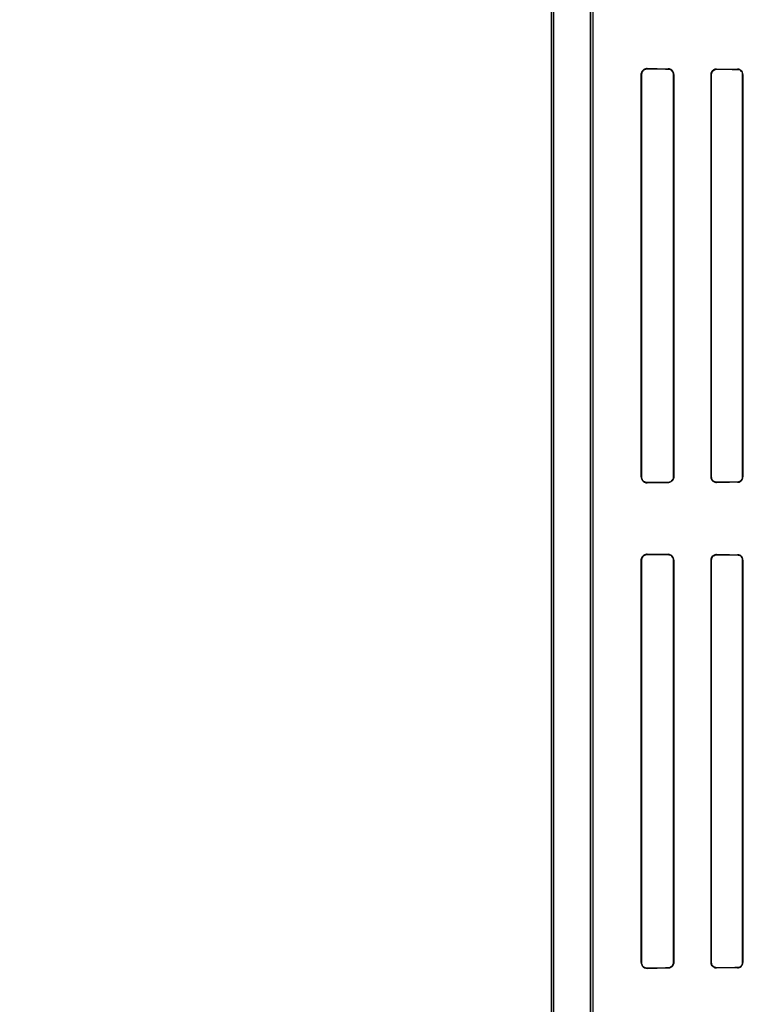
# Model space of a CAD drawing. Header units: millimetres. Extents: x 0 to 297, y 0 to 210.
# Tile 324 of 438: x 240.025 to 240.345, y 157.459 to 157.885. Entities that reach past the tile are written whole.
import ezdxf

# ---------------------------------------------------------------- set-up
doc = ezdxf.new("R2010")
doc.units = ezdxf.units.MM
doc.header["$LTSCALE"] = 16.335
doc.layers.get('0').update_dxf_attribs({"linetype": 'CONTINUOUS'})
for name, color, linetype in [('AXES_REF', 7, 'CONTINUOUS'), ('INTFCLR_1', 7, 'CONTINUOUS'), ('INTFCLR_72935', 7, 'CONTINUOUS')]:
    doc.layers.add(name, color=color, linetype=linetype)

msp = doc.modelspace()

# ---------------------------------------------------------------- linework, layer by layer
at = {"color": 7, "linetype": 'Continuous'}
for radius in [5.8175, 5.817, 5.77975]:
    msp.add_circle((241.49791, 154.83398), radius, dxfattribs=at)
msp.add_arc((241.49791, 154.83398), 5.76, 278.277129, 261.722871, dxfattribs=at)
at = {"layer": 'AXES_REF', "color": 9, "linetype": 'Continuous'}
msp.add_circle((241.49791, 154.83398), 3.55715, dxfattribs=at)
at = {"layer": 'AXES_REF', "color": 7, "linetype": 'Continuous'}
msp.add_arc((241.49791, 154.83398), 5.892, 113.082666, 66.917334, dxfattribs=at)
at = {"layer": 'AXES_REF', "color": 9, "linetype": 'Continuous'}
msp.add_arc((241.49791, 154.83398), 5.30671, 94.41181, 85.58819, dxfattribs=at)
at = {"layer": 'INTFCLR_1', "color": 6, "linetype": 'Continuous'}
for p, q in [((240.25481, 156.93397), (240.25481, 158.53597)), ((240.25587, 156.93397), (240.25587, 158.53598)), ((240.27175, 157.97652), (240.27175, 157.25342)), ((240.27281, 157.25342), (240.27281, 157.97652)), ((240.29363, 157.86097), (240.29363, 157.68697)), ((240.29379, 157.86097), (240.29379, 157.68697)), ((240.30762, 157.68697), (240.30762, 157.86097)), ((240.30774, 157.68697), (240.30774, 157.86097)), ((240.32384, 157.86097), (240.32384, 157.68697)), ((240.32395, 157.86097), (240.32395, 157.68697)), ((240.33748, 157.68697), (240.33748, 157.86097)), ((240.33758, 157.68697), (240.33758, 157.86097)), ((240.29363, 157.65097), (240.29363, 157.47697)), ((240.29379, 157.65097), (240.29379, 157.47697)), ((240.30762, 157.47697), (240.30762, 157.65097)), ((240.30774, 157.47697), (240.30774, 157.65097)), ((240.32384, 157.65097), (240.32384, 157.47697)), ((240.32395, 157.65097), (240.32395, 157.47697)), ((240.33748, 157.47697), (240.33748, 157.65097)), ((240.33758, 157.47697), (240.33758, 157.65097))]:
    msp.add_line(p, q, dxfattribs=at)
at = {"layer": 'INTFCLR_1', "color": 7, "linetype": 'Continuous'}
for p, q in [((240.29624, 157.86341), (240.29551, 157.8633)), ((240.29551, 157.68464), (240.29624, 157.68453)), ((240.29624, 157.65341), (240.29551, 157.6533)), ((240.29551, 157.47464), (240.29624, 157.47453))]:
    msp.add_line(p, q, dxfattribs=at)
at = {"layer": 'INTFCLR_1', "color": 9, "linetype": 'Continuous'}
for p, q in [((240.29624, 157.86341), (240.29624, 157.86356)), ((240.30524, 157.86349), (240.30524, 157.86336)), ((240.32624, 157.86325), (240.32624, 157.86336)), ((240.33524, 157.86332), (240.33524, 157.86321)), ((240.29363, 157.86097), (240.29379, 157.86097)), ((240.30762, 157.86097), (240.30774, 157.86097)), ((240.32384, 157.86097), (240.32395, 157.86097)), ((240.33748, 157.86097), (240.33758, 157.86097)), ((240.29379, 157.68697), (240.29363, 157.68697)), ((240.29624, 157.68438), (240.29624, 157.68453)), ((240.30524, 157.68458), (240.30524, 157.68445)), ((240.30774, 157.68697), (240.30762, 157.68697)), ((240.32395, 157.68697), (240.32384, 157.68697)), ((240.32624, 157.68458), (240.32624, 157.68469)), ((240.33524, 157.68472), (240.33524, 157.68462)), ((240.33758, 157.68697), (240.33748, 157.68697)), ((240.29624, 157.65341), (240.29624, 157.65356)), ((240.30524, 157.65349), (240.30524, 157.65336)), ((240.32624, 157.65325), (240.32624, 157.65336)), ((240.33524, 157.65332), (240.33524, 157.65321)), ((240.29363, 157.65097), (240.29379, 157.65097)), ((240.30762, 157.65097), (240.30774, 157.65097)), ((240.32384, 157.65097), (240.32395, 157.65097)), ((240.33748, 157.65097), (240.33758, 157.65097)), ((240.29379, 157.47697), (240.29363, 157.47697)), ((240.29624, 157.47438), (240.29624, 157.47453)), ((240.30524, 157.47458), (240.30524, 157.47445)), ((240.30774, 157.47697), (240.30762, 157.47697)), ((240.32395, 157.47697), (240.32384, 157.47697)), ((240.32624, 157.47458), (240.32624, 157.47469)), ((240.33524, 157.47472), (240.33524, 157.47462)), ((240.33758, 157.47697), (240.33748, 157.47697))]:
    msp.add_line(p, q, dxfattribs=at)
at = {"layer": 'INTFCLR_1', "color": 7, "linetype": 'Continuous'}
for points in [[(240.32624, 157.86325), (240.32616, 157.86325), (240.32608, 157.86325), (240.326, 157.86324), (240.32591, 157.86323), (240.32583, 157.86322), (240.32574, 157.8632), (240.32566, 157.86318), (240.32559, 157.86316), (240.32551, 157.86314)], [(240.32551, 157.6848), (240.32559, 157.68478), (240.32566, 157.68476), (240.32574, 157.68474), (240.32582, 157.68472), (240.3259, 157.68471), (240.32599, 157.6847), (240.32607, 157.68469), (240.32616, 157.68469), (240.32624, 157.68469)], [(240.32624, 157.65325), (240.32616, 157.65325), (240.32608, 157.65325), (240.326, 157.65324), (240.32591, 157.65323), (240.32583, 157.65322), (240.32574, 157.6532), (240.32566, 157.65318), (240.32559, 157.65316), (240.32551, 157.65314)], [(240.32551, 157.4748), (240.32559, 157.47478), (240.32566, 157.47476), (240.32574, 157.47474), (240.32582, 157.47472), (240.3259, 157.47471), (240.32599, 157.4747), (240.32607, 157.47469), (240.32616, 157.47469), (240.32624, 157.47469)]]:
    msp.add_lwpolyline(points, dxfattribs=at)
at = {"layer": 'INTFCLR_1', "color": 6, "linetype": 'Continuous'}
for centre, major_axis, start_param, end_param in [((240.58574, 157.86397), (0.31293, 0), -2.752157, -2.682293), ((240.58574, 157.86397), (0.33093, 0), -2.635828, -2.582258), ((240.58574, 157.86397), (0.31293, 0), -2.548571, -2.498918), ((240.58574, 157.86397), (0.33093, 0), -2.472123, -2.429437), ((240.58574, 157.68397), (0.33093, 0), 2.582258, 2.635828), ((240.58574, 157.68397), (0.31293, 0), 2.682293, 2.752157), ((240.58574, 157.68397), (0.33093, 0), 2.429437, 2.472123), ((240.58574, 157.68397), (0.31293, 0), 2.498918, 2.548571), ((240.58574, 157.65397), (0.31293, 0), -2.752157, -2.682293), ((240.58574, 157.65397), (0.33093, 0), -2.635828, -2.582258), ((240.58574, 157.65397), (0.31293, 0), -2.548571, -2.498918), ((240.58574, 157.65397), (0.33093, 0), -2.472123, -2.429437), ((240.58574, 157.47397), (0.33093, 0), 2.582258, 2.635828), ((240.58574, 157.47397), (0.31293, 0), 2.682293, 2.752157), ((240.58574, 157.47397), (0.33093, 0), 2.429437, 2.472123), ((240.58574, 157.47397), (0.31293, 0), 2.498918, 2.548571)]:
    msp.add_ellipse(centre, major_axis=major_axis, ratio=0.003491, start_param=start_param, end_param=end_param, dxfattribs=at)
for points, knots in [([(240.29624, 157.86356), (240.29574, 157.86356), (240.29438, 157.86319), (240.29363, 157.86178), (240.29363, 157.86097)], [0, 0, 0, 0, 0.383558, 1, 1, 1, 1]), ([(240.30774, 157.86097), (240.30774, 157.86146), (240.30737, 157.86276), (240.30602, 157.86348), (240.30524, 157.86349)], [0, 0, 0, 0, 0.386747, 1, 1, 1, 1]), ([(240.30762, 157.86097), (240.30762, 157.86144), (240.30726, 157.86268), (240.30598, 157.86335), (240.30524, 157.86336)], [0, 0, 0, 0, 0.387786, 1, 1, 1, 1]), ([(240.32624, 157.86336), (240.32578, 157.86336), (240.32453, 157.86302), (240.32384, 157.86172), (240.32384, 157.86097)], [0, 0, 0, 0, 0.380109, 1, 1, 1, 1]), ([(240.33758, 157.86097), (240.33758, 157.86146), (240.3372, 157.86268), (240.33595, 157.86331), (240.33524, 157.86332)], [0, 0, 0, 0, 0.408903, 1, 1, 1, 1]), ([(240.33748, 157.86097), (240.33748, 157.86145), (240.3371, 157.86263), (240.3359, 157.86321), (240.33524, 157.86321)], [0, 0, 0, 0, 0.42371, 1, 1, 1, 1]), ([(240.29363, 157.68697), (240.29363, 157.68648), (240.294, 157.68513), (240.29541, 157.68438), (240.29624, 157.68438)], [0, 0, 0, 0, 0.37192, 1, 1, 1, 1]), ([(240.30524, 157.68458), (240.30571, 157.68459), (240.30694, 157.68494), (240.30762, 157.68623), (240.30762, 157.68697)], [0, 0, 0, 0, 0.38412, 1, 1, 1, 1]), ([(240.30774, 157.68697), (240.30774, 157.68648), (240.30737, 157.68518), (240.30602, 157.68446), (240.30524, 157.68445)], [0, 0, 0, 0, 0.386723, 1, 1, 1, 1]), ([(240.32384, 157.68697), (240.32384, 157.68649), (240.3242, 157.68525), (240.3255, 157.68458), (240.32624, 157.68458)], [0, 0, 0, 0, 0.389879, 1, 1, 1, 1]), ([(240.33524, 157.68472), (240.33571, 157.68473), (240.33688, 157.68509), (240.33748, 157.6863), (240.33748, 157.68697)], [0, 0, 0, 0, 0.411238, 1, 1, 1, 1]), ([(240.33524, 157.68462), (240.33575, 157.68463), (240.33697, 157.68503), (240.33758, 157.68629), (240.33758, 157.68697)], [0, 0, 0, 0, 0.425931, 1, 1, 1, 1]), ([(240.29624, 157.65356), (240.29574, 157.65356), (240.29438, 157.65319), (240.29363, 157.65178), (240.29363, 157.65097)], [0, 0, 0, 0, 0.383559, 1, 1, 1, 1]), ([(240.30774, 157.65097), (240.30774, 157.65146), (240.30737, 157.65276), (240.30602, 157.65348), (240.30524, 157.65349)], [0, 0, 0, 0, 0.386747, 1, 1, 1, 1]), ([(240.30762, 157.65097), (240.30762, 157.65144), (240.30726, 157.65268), (240.30598, 157.65335), (240.30524, 157.65336)], [0, 0, 0, 0, 0.387786, 1, 1, 1, 1]), ([(240.32624, 157.65336), (240.32578, 157.65336), (240.32453, 157.65302), (240.32384, 157.65172), (240.32384, 157.65097)], [0, 0, 0, 0, 0.380109, 1, 1, 1, 1]), ([(240.33758, 157.65097), (240.33758, 157.65146), (240.3372, 157.65268), (240.33595, 157.65331), (240.33524, 157.65332)], [0, 0, 0, 0, 0.408903, 1, 1, 1, 1]), ([(240.33748, 157.65097), (240.33748, 157.65145), (240.3371, 157.65263), (240.3359, 157.65321), (240.33524, 157.65321)], [0, 0, 0, 0, 0.42371, 1, 1, 1, 1]), ([(240.29363, 157.47697), (240.29363, 157.47648), (240.294, 157.47513), (240.29541, 157.47438), (240.29624, 157.47438)], [0, 0, 0, 0, 0.37192, 1, 1, 1, 1]), ([(240.30524, 157.47458), (240.30571, 157.47459), (240.30694, 157.47494), (240.30762, 157.47623), (240.30762, 157.47697)], [0, 0, 0, 0, 0.38412, 1, 1, 1, 1]), ([(240.30774, 157.47697), (240.30774, 157.47648), (240.30737, 157.47518), (240.30602, 157.47446), (240.30524, 157.47445)], [0, 0, 0, 0, 0.386723, 1, 1, 1, 1]), ([(240.32384, 157.47697), (240.32384, 157.47649), (240.3242, 157.47525), (240.3255, 157.47458), (240.32624, 157.47458)], [0, 0, 0, 0, 0.389879, 1, 1, 1, 1]), ([(240.33524, 157.47472), (240.33571, 157.47473), (240.33688, 157.47509), (240.33748, 157.4763), (240.33748, 157.47697)], [0, 0, 0, 0, 0.411238, 1, 1, 1, 1]), ([(240.33524, 157.47462), (240.33575, 157.47463), (240.33697, 157.47503), (240.33758, 157.47629), (240.33758, 157.47697)], [0, 0, 0, 0, 0.425931, 1, 1, 1, 1])]:
    msp.add_open_spline(points, degree=3, knots=knots, dxfattribs=at)
at = {"layer": 'INTFCLR_1', "color": 7, "linetype": 'Continuous'}
for points, knots in [([(240.29624, 157.86341), (240.29575, 157.86341), (240.29447, 157.86305), (240.29378, 157.86172), (240.29379, 157.86097)], [0, 0, 0, 0, 0.39538, 1, 1, 1, 1]), ([(240.29551, 157.8633), (240.29508, 157.86317), (240.29417, 157.86259), (240.29379, 157.86153), (240.29379, 157.86097)], [0, 0, 0, 0, 0.445547, 1, 1, 1, 1]), ([(240.32624, 157.86325), (240.32569, 157.86325), (240.32448, 157.86282), (240.32395, 157.86159), (240.32395, 157.86097)], [0, 0, 0, 0, 0.470755, 1, 1, 1, 1]), ([(240.29379, 157.68697), (240.29379, 157.68646), (240.29418, 157.68518), (240.2955, 157.68453), (240.29624, 157.68453)], [0, 0, 0, 0, 0.405329, 1, 1, 1, 1]), ([(240.32395, 157.68697), (240.32395, 157.68646), (240.32435, 157.68525), (240.32558, 157.6847), (240.32624, 157.68469)], [0, 0, 0, 0, 0.4352, 1, 1, 1, 1]), ([(240.29624, 157.65341), (240.29575, 157.65341), (240.29447, 157.65305), (240.29378, 157.65172), (240.29379, 157.65097)], [0, 0, 0, 0, 0.395381, 1, 1, 1, 1]), ([(240.32624, 157.65325), (240.32569, 157.65325), (240.32448, 157.65282), (240.32395, 157.65159), (240.32395, 157.65097)], [0, 0, 0, 0, 0.470755, 1, 1, 1, 1]), ([(240.29379, 157.47697), (240.29379, 157.47646), (240.29418, 157.47518), (240.2955, 157.47453), (240.29624, 157.47453)], [0, 0, 0, 0, 0.405329, 1, 1, 1, 1]), ([(240.32395, 157.47697), (240.32395, 157.47646), (240.32435, 157.47525), (240.32558, 157.4747), (240.32624, 157.47469)], [0, 0, 0, 0, 0.4352, 1, 1, 1, 1])]:
    msp.add_open_spline(points, degree=3, knots=knots, dxfattribs=at)
for points in [[(240.32551, 157.86314), (240.32502, 157.86297), (240.32429, 157.86269), (240.32429, 157.86217)], [(240.32395, 157.68697), (240.32395, 157.68644), (240.324, 157.68565), (240.3245, 157.68549)], [(240.32551, 157.65314), (240.32502, 157.65297), (240.32429, 157.65269), (240.32429, 157.65217)], [(240.32395, 157.47697), (240.32395, 157.47644), (240.324, 157.47565), (240.3245, 157.47549)]]:
    msp.add_open_spline(points, degree=3, dxfattribs=at)
at = {"layer": 'INTFCLR_72935', "color": 6, "linetype": 'Continuous'}
for p, q in [((240.25481, 158.53597), (240.25481, 156.93397)), ((240.25587, 156.93397), (240.25587, 158.53599)), ((240.27175, 157.25058), (240.27175, 157.97936)), ((240.27281, 157.25166), (240.27281, 157.97828)), ((240.29363, 157.68697), (240.29363, 157.86097)), ((240.29379, 157.68697), (240.29379, 157.86097)), ((240.30762, 157.86097), (240.30762, 157.68697)), ((240.30774, 157.86097), (240.30774, 157.68697)), ((240.32384, 157.68697), (240.32384, 157.86097)), ((240.32395, 157.68697), (240.32395, 157.86097)), ((240.33748, 157.86097), (240.33748, 157.68697)), ((240.33758, 157.86097), (240.33758, 157.68697)), ((240.29363, 157.47697), (240.29363, 157.65097)), ((240.29379, 157.47697), (240.29379, 157.65097)), ((240.30762, 157.65097), (240.30762, 157.47697)), ((240.30774, 157.65097), (240.30774, 157.47697)), ((240.32384, 157.47697), (240.32384, 157.65097)), ((240.32395, 157.47697), (240.32395, 157.65097)), ((240.33748, 157.65097), (240.33748, 157.47697)), ((240.33758, 157.65097), (240.33758, 157.47697))]:
    msp.add_line(p, q, dxfattribs=at)
at = {"layer": 'INTFCLR_72935', "color": 7, "linetype": 'Continuous'}
for p, q in [((240.29551, 157.8633), (240.29624, 157.86341)), ((240.29624, 157.68453), (240.29551, 157.68464)), ((240.29551, 157.6533), (240.29624, 157.65341)), ((240.29624, 157.47453), (240.29551, 157.47464))]:
    msp.add_line(p, q, dxfattribs=at)
at = {"layer": 'INTFCLR_72935', "color": 9, "linetype": 'Continuous'}
for p, q in [((240.29624, 157.86356), (240.29624, 157.86341)), ((240.30524, 157.86336), (240.30524, 157.86349)), ((240.32624, 157.86336), (240.32624, 157.86325)), ((240.33524, 157.86321), (240.33524, 157.86332)), ((240.29379, 157.86097), (240.29363, 157.86097)), ((240.30774, 157.86097), (240.30762, 157.86097)), ((240.32395, 157.86097), (240.32384, 157.86097)), ((240.33758, 157.86097), (240.33748, 157.86097)), ((240.29363, 157.68697), (240.29379, 157.68697)), ((240.29624, 157.68453), (240.29624, 157.68438)), ((240.30524, 157.68445), (240.30524, 157.68458)), ((240.30762, 157.68697), (240.30774, 157.68697)), ((240.32384, 157.68697), (240.32395, 157.68697)), ((240.32624, 157.68469), (240.32624, 157.68458)), ((240.33524, 157.68462), (240.33524, 157.68472)), ((240.33748, 157.68697), (240.33758, 157.68697)), ((240.29624, 157.65356), (240.29624, 157.65341)), ((240.30524, 157.65336), (240.30524, 157.65349)), ((240.32624, 157.65336), (240.32624, 157.65325)), ((240.33524, 157.65321), (240.33524, 157.65332)), ((240.29379, 157.65097), (240.29363, 157.65097)), ((240.30774, 157.65097), (240.30762, 157.65097)), ((240.32395, 157.65097), (240.32384, 157.65097)), ((240.33758, 157.65097), (240.33748, 157.65097)), ((240.29363, 157.47697), (240.29379, 157.47697)), ((240.29624, 157.47453), (240.29624, 157.47438)), ((240.30524, 157.47445), (240.30524, 157.47458)), ((240.30762, 157.47697), (240.30774, 157.47697)), ((240.32384, 157.47697), (240.32395, 157.47697)), ((240.32624, 157.47469), (240.32624, 157.47458)), ((240.33524, 157.47462), (240.33524, 157.47472)), ((240.33748, 157.47697), (240.33758, 157.47697))]:
    msp.add_line(p, q, dxfattribs=at)
at = {"layer": 'INTFCLR_72935', "color": 7, "linetype": 'Continuous'}
for points in [[(240.32624, 157.86336), (240.32615, 157.86336), (240.32606, 157.86335), (240.32597, 157.86335), (240.32589, 157.86333), (240.32581, 157.86332), (240.32573, 157.86331), (240.32565, 157.86329), (240.32557, 157.86327), (240.3255, 157.86324)], [(240.32551, 157.86314), (240.32559, 157.86316), (240.32566, 157.86318), (240.32574, 157.8632), (240.32582, 157.86322), (240.3259, 157.86323), (240.32599, 157.86324), (240.32607, 157.86325), (240.32616, 157.86325), (240.32624, 157.86325)], [(240.3255, 157.6847), (240.32557, 157.68467), (240.32565, 157.68465), (240.32573, 157.68463), (240.32581, 157.68462), (240.32589, 157.6846), (240.32597, 157.68459), (240.32606, 157.68459), (240.32615, 157.68458), (240.32624, 157.68458)], [(240.32624, 157.68469), (240.32616, 157.68469), (240.32608, 157.68469), (240.326, 157.6847), (240.32591, 157.68471), (240.32583, 157.68472), (240.32574, 157.68474), (240.32566, 157.68476), (240.32559, 157.68478), (240.32551, 157.6848)], [(240.32624, 157.65336), (240.32615, 157.65336), (240.32606, 157.65335), (240.32597, 157.65335), (240.32589, 157.65333), (240.32581, 157.65332), (240.32573, 157.65331), (240.32565, 157.65329), (240.32557, 157.65327), (240.3255, 157.65324)], [(240.32551, 157.65314), (240.32559, 157.65316), (240.32566, 157.65318), (240.32574, 157.6532), (240.32582, 157.65322), (240.3259, 157.65323), (240.32599, 157.65324), (240.32607, 157.65325), (240.32616, 157.65325), (240.32624, 157.65325)], [(240.3255, 157.4747), (240.32557, 157.47467), (240.32565, 157.47465), (240.32573, 157.47463), (240.32581, 157.47462), (240.32589, 157.4746), (240.32597, 157.47459), (240.32606, 157.47459), (240.32615, 157.47458), (240.32624, 157.47458)], [(240.32624, 157.47469), (240.32616, 157.47469), (240.32608, 157.47469), (240.326, 157.4747), (240.32591, 157.47471), (240.32583, 157.47472), (240.32574, 157.47474), (240.32566, 157.47476), (240.32559, 157.47478), (240.32551, 157.4748)]]:
    msp.add_lwpolyline(points, dxfattribs=at)
at = {"layer": 'INTFCLR_72935', "color": 6, "linetype": 'Continuous'}
for centre, major_axis, start_param, end_param in [((240.58574, 157.86397), (0.31293, 0), -2.752157, -2.682293), ((240.58574, 157.86397), (0.33093, 0), -2.635828, -2.582258), ((240.58574, 157.86397), (0.31293, 0), -2.548571, -2.498918), ((240.58574, 157.86397), (0.33093, 0), -2.472123, -2.429437), ((240.58574, 157.68397), (0.33093, 0), 2.582258, 2.635828), ((240.58574, 157.68397), (0.31293, 0), 2.682293, 2.752157), ((240.58574, 157.68397), (0.33093, 0), 2.429437, 2.472123), ((240.58574, 157.68397), (0.31293, 0), 2.498918, 2.548571), ((240.58574, 157.65397), (0.31293, 0), -2.752157, -2.682293), ((240.58574, 157.65397), (0.33093, 0), -2.635828, -2.582258), ((240.58574, 157.65397), (0.31293, 0), -2.548571, -2.498918), ((240.58574, 157.65397), (0.33093, 0), -2.472123, -2.429437), ((240.58574, 157.47397), (0.33093, 0), 2.582258, 2.635828), ((240.58574, 157.47397), (0.31293, 0), 2.682293, 2.752157), ((240.58574, 157.47397), (0.33093, 0), 2.429437, 2.472123), ((240.58574, 157.47397), (0.31293, 0), 2.498918, 2.548571)]:
    msp.add_ellipse(centre, major_axis=major_axis, ratio=0.003491, start_param=start_param, end_param=end_param, dxfattribs=at)
for points, knots in [([(240.29363, 157.86097), (240.29363, 157.86146), (240.294, 157.86281), (240.29541, 157.86356), (240.29624, 157.86356)], [0, 0, 0, 0, 0.371921, 1, 1, 1, 1]), ([(240.30774, 157.86097), (240.30774, 157.86146), (240.30737, 157.86276), (240.30602, 157.86348), (240.30524, 157.86349)], [0, 0, 0, 0, 0.386723, 1, 1, 1, 1]), ([(240.30524, 157.86336), (240.30571, 157.86335), (240.30694, 157.863), (240.30762, 157.86171), (240.30762, 157.86097)], [0, 0, 0, 0, 0.38412, 1, 1, 1, 1]), ([(240.33758, 157.86097), (240.33758, 157.86148), (240.33718, 157.86271), (240.33592, 157.86331), (240.33524, 157.86332)], [0, 0, 0, 0, 0.428557, 1, 1, 1, 1]), ([(240.33524, 157.86321), (240.33571, 157.86321), (240.33688, 157.86285), (240.33748, 157.86164), (240.33748, 157.86097)], [0, 0, 0, 0, 0.411212, 1, 1, 1, 1]), ([(240.29363, 157.68697), (240.29363, 157.68648), (240.29401, 157.68513), (240.29542, 157.68438), (240.29624, 157.68438)], [0, 0, 0, 0, 0.372723, 1, 1, 1, 1]), ([(240.30774, 157.68697), (240.30774, 157.68648), (240.30737, 157.68518), (240.30602, 157.68446), (240.30524, 157.68445)], [0, 0, 0, 0, 0.386748, 1, 1, 1, 1]), ([(240.30762, 157.68697), (240.30762, 157.68649), (240.30726, 157.68526), (240.30598, 157.68459), (240.30524, 157.68458)], [0, 0, 0, 0, 0.393321, 1, 1, 1, 1]), ([(240.33748, 157.68697), (240.33748, 157.68649), (240.3371, 157.68531), (240.3359, 157.68473), (240.33524, 157.68472)], [0, 0, 0, 0, 0.42371, 1, 1, 1, 1]), ([(240.33524, 157.68462), (240.33581, 157.68463), (240.33704, 157.68509), (240.33758, 157.68634), (240.33758, 157.68697)], [0, 0, 0, 0, 0.472258, 1, 1, 1, 1]), ([(240.29363, 157.65097), (240.29363, 157.65146), (240.294, 157.65281), (240.29541, 157.65356), (240.29624, 157.65356)], [0, 0, 0, 0, 0.371921, 1, 1, 1, 1]), ([(240.30774, 157.65097), (240.30774, 157.65146), (240.30737, 157.65276), (240.30602, 157.65348), (240.30524, 157.65349)], [0, 0, 0, 0, 0.386723, 1, 1, 1, 1]), ([(240.30524, 157.65336), (240.30571, 157.65335), (240.30694, 157.653), (240.30762, 157.65171), (240.30762, 157.65097)], [0, 0, 0, 0, 0.38412, 1, 1, 1, 1]), ([(240.33758, 157.65097), (240.33758, 157.65148), (240.33718, 157.65271), (240.33592, 157.65331), (240.33524, 157.65332)], [0, 0, 0, 0, 0.428557, 1, 1, 1, 1]), ([(240.33524, 157.65321), (240.33571, 157.65321), (240.33688, 157.65285), (240.33748, 157.65164), (240.33748, 157.65097)], [0, 0, 0, 0, 0.411212, 1, 1, 1, 1]), ([(240.29363, 157.47697), (240.29363, 157.47648), (240.29401, 157.47513), (240.29542, 157.47438), (240.29624, 157.47438)], [0, 0, 0, 0, 0.372723, 1, 1, 1, 1]), ([(240.30774, 157.47697), (240.30774, 157.47648), (240.30737, 157.47518), (240.30602, 157.47446), (240.30524, 157.47445)], [0, 0, 0, 0, 0.386748, 1, 1, 1, 1]), ([(240.30762, 157.47697), (240.30762, 157.47649), (240.30726, 157.47526), (240.30598, 157.47459), (240.30524, 157.47458)], [0, 0, 0, 0, 0.393321, 1, 1, 1, 1]), ([(240.33748, 157.47697), (240.33748, 157.47649), (240.3371, 157.47531), (240.3359, 157.47473), (240.33524, 157.47472)], [0, 0, 0, 0, 0.42371, 1, 1, 1, 1]), ([(240.33524, 157.47462), (240.33581, 157.47463), (240.33704, 157.47509), (240.33758, 157.47634), (240.33758, 157.47697)], [0, 0, 0, 0, 0.472258, 1, 1, 1, 1])]:
    msp.add_open_spline(points, degree=3, knots=knots, dxfattribs=at)
at = {"layer": 'INTFCLR_72935', "color": 7, "linetype": 'Continuous'}
for points, knots in [([(240.29379, 157.86097), (240.29379, 157.86147), (240.29418, 157.86276), (240.2955, 157.86341), (240.29624, 157.86341)], [0, 0, 0, 0, 0.40533, 1, 1, 1, 1]), ([(240.29379, 157.86097), (240.29379, 157.86147), (240.29412, 157.86252), (240.29502, 157.86315), (240.29551, 157.8633)], [0, 0, 0, 0, 0.49506, 1, 1, 1, 1]), ([(240.32384, 157.86097), (240.32384, 157.86145), (240.32421, 157.8627), (240.32551, 157.86335), (240.32624, 157.86336)], [0, 0, 0, 0, 0.39445, 1, 1, 1, 1]), ([(240.32395, 157.86097), (240.32395, 157.86148), (240.32435, 157.86269), (240.32558, 157.86324), (240.32624, 157.86325)], [0, 0, 0, 0, 0.435201, 1, 1, 1, 1]), ([(240.29624, 157.68453), (240.29575, 157.68453), (240.29447, 157.68489), (240.29378, 157.68622), (240.29379, 157.68697)], [0, 0, 0, 0, 0.39538, 1, 1, 1, 1]), ([(240.32624, 157.68458), (240.32572, 157.68459), (240.32446, 157.68498), (240.32384, 157.68627), (240.32384, 157.68697)], [0, 0, 0, 0, 0.430714, 1, 1, 1, 1]), ([(240.32624, 157.68469), (240.32569, 157.68469), (240.32448, 157.68512), (240.32395, 157.68635), (240.32395, 157.68697)], [0, 0, 0, 0, 0.470754, 1, 1, 1, 1]), ([(240.29379, 157.65097), (240.29379, 157.65147), (240.29418, 157.65276), (240.2955, 157.65341), (240.29624, 157.65341)], [0, 0, 0, 0, 0.40533, 1, 1, 1, 1]), ([(240.32384, 157.65097), (240.32384, 157.65145), (240.32421, 157.6527), (240.32551, 157.65335), (240.32624, 157.65336)], [0, 0, 0, 0, 0.39445, 1, 1, 1, 1]), ([(240.3255, 157.65324), (240.32503, 157.65309), (240.32417, 157.65248), (240.32384, 157.65147), (240.32384, 157.65097)], [0, 0, 0, 0, 0.496787, 1, 1, 1, 1]), ([(240.32395, 157.65097), (240.32395, 157.65148), (240.32435, 157.65269), (240.32558, 157.65324), (240.32624, 157.65325)], [0, 0, 0, 0, 0.4352, 1, 1, 1, 1]), ([(240.29624, 157.47453), (240.29575, 157.47453), (240.29447, 157.47489), (240.29378, 157.47622), (240.29379, 157.47697)], [0, 0, 0, 0, 0.39538, 1, 1, 1, 1]), ([(240.32624, 157.47458), (240.32572, 157.47459), (240.32446, 157.47498), (240.32384, 157.47627), (240.32384, 157.47697)], [0, 0, 0, 0, 0.430713, 1, 1, 1, 1]), ([(240.32384, 157.47697), (240.32384, 157.47648), (240.32416, 157.47546), (240.32503, 157.47485), (240.3255, 157.4747)], [0, 0, 0, 0, 0.499205, 1, 1, 1, 1]), ([(240.32624, 157.47469), (240.32569, 157.47469), (240.32448, 157.47512), (240.32395, 157.47635), (240.32395, 157.47697)], [0, 0, 0, 0, 0.470755, 1, 1, 1, 1])]:
    msp.add_open_spline(points, degree=3, knots=knots, dxfattribs=at)
for points in [[(240.32395, 157.86097), (240.32395, 157.8615), (240.324, 157.86229), (240.3245, 157.86245)], [(240.32551, 157.6848), (240.32502, 157.68497), (240.32429, 157.68525), (240.32429, 157.68577)], [(240.32395, 157.65097), (240.32395, 157.6515), (240.324, 157.65229), (240.3245, 157.65245)], [(240.32551, 157.4748), (240.32502, 157.47497), (240.32429, 157.47525), (240.32429, 157.47577)]]:
    msp.add_open_spline(points, degree=3, dxfattribs=at)

doc.saveas('drawing.dxf')
